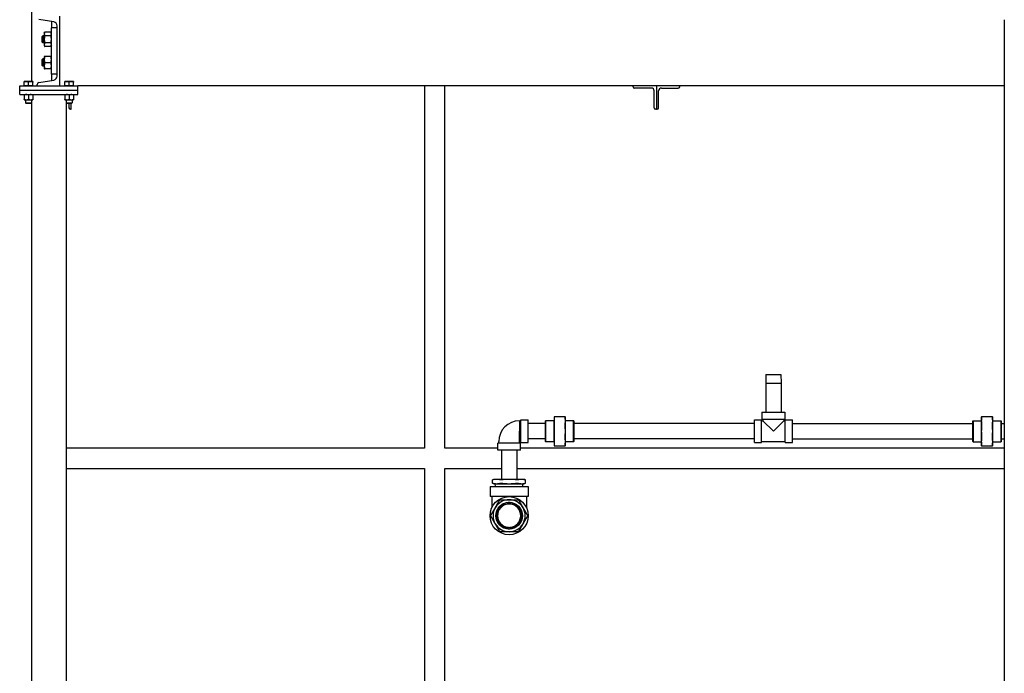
# Model space of a CAD drawing. Header units: inches. Extents: x 24 to 1128, y -69 to 748.
# Tile 546 of 656: x 899 to 984, y 218 to 275. Entities that reach past the tile are written whole.
import ezdxf

# ---------------------------------------------------------------- set-up
doc = ezdxf.new("R2010")
doc.units = ezdxf.units.IN
doc.header["$LTSCALE"] = 32
doc.header["$MEASUREMENT"] = 0
doc.layers.add('Visible (ANSI)', color=7, linetype='Continuous', lineweight=30)

msp = doc.modelspace()

# ---------------------------------------------------------------- linework, layer by layer
at = {"layer": 'Visible (ANSI)'}
for p, q in [((900.03453, 339.23367), (900.03453, 269.22267)), ((902.45453, 274.85867), (902.45453, 268.85867)), ((901.96814, 274.35257), (900.67773, 274.56851)), ((901.78453, 273.85867), (901.78453, 274.38329)), ((902.25453, 269.70307), (902.25453, 274.01427)), ((983.57953, 274.54801), (983.57953, 163.10867)), ((900.95453, 273.1154), (901.00861, 273.17117)), ((900.95453, 272.60194), (900.95453, 273.1154)), ((901.00861, 273.17117), (901.00861, 272.54617)), ((901.14553, 273.17117), (901.00861, 273.17117)), ((901.14553, 273.38967), (901.18384, 273.47182)), ((901.14553, 273.38967), (901.14553, 273.31853)), ((901.14553, 273.31853), (901.14553, 272.85867)), ((901.71623, 273.47182), (901.18384, 273.47182)), ((901.71623, 273.16524), (901.18384, 273.16524)), ((901.75453, 273.38967), (901.71623, 273.47182)), ((901.75453, 269.85867), (901.75453, 273.85867)), ((902.25453, 273.85867), (901.75453, 273.85867)), ((900.95453, 272.60194), (901.00861, 272.54617)), ((901.14553, 272.54617), (901.00861, 272.54617)), ((901.14553, 272.85867), (901.14553, 272.39881)), ((901.14553, 272.39881), (901.14553, 272.32767)), ((901.14553, 272.32767), (901.18384, 272.24552)), ((901.71623, 272.5521), (901.18384, 272.5521)), ((901.71623, 272.24552), (901.18384, 272.24552)), ((901.75453, 272.32767), (901.71623, 272.24552)), ((901.14553, 271.38967), (901.14563, 271.38987)), ((901.14553, 271.38967), (901.14553, 271.38946)), ((901.14553, 271.38946), (901.14553, 271.11129)), ((901.71623, 271.39798), (901.18384, 271.39798)), ((901.75453, 271.38967), (901.75444, 271.38987)), ((900.95453, 271.1154), (901.00861, 271.17117)), ((900.95453, 270.60194), (900.95453, 271.1154)), ((900.95453, 270.60194), (901.00861, 270.54617)), ((901.00861, 271.17117), (901.00861, 270.54617)), ((901.14553, 271.17117), (901.00861, 271.17117)), ((901.14553, 270.54617), (901.00861, 270.54617)), ((901.14553, 271.11129), (901.14553, 270.58049)), ((901.14553, 270.58049), (901.14553, 270.32767)), ((901.71623, 271.38095), (901.18384, 271.38095)), ((901.71623, 270.84163), (901.18384, 270.84163)), ((901.14553, 270.32767), (901.14563, 270.32746)), ((901.71623, 270.31936), (901.18384, 270.31936)), ((901.75453, 270.32767), (901.75444, 270.32746)), ((902.25453, 269.85867), (901.75453, 269.85867)), ((901.78453, 269.33405), (901.78453, 269.85867)), ((899.03453, 268.85867), (904.03453, 268.85867)), ((899.03453, 268.48367), (899.03453, 268.85867)), ((899.59703, 269.22267), (899.40953, 269.22267)), ((899.40953, 268.85867), (899.40953, 269.18918)), ((899.59703, 268.85867), (899.40953, 268.85867)), ((899.40953, 268.85867), (899.40953, 268.85867)), ((899.97203, 269.22267), (899.59703, 269.22267)), ((899.78453, 268.85867), (899.59703, 268.85867)), ((899.78453, 268.85867), (899.78453, 269.18918)), ((899.97203, 268.85867), (899.78453, 268.85867)), ((900.15953, 269.22267), (899.97203, 269.22267)), ((900.15953, 268.85867), (899.97203, 268.85867)), ((900.15953, 268.85867), (900.15953, 269.18918)), ((900.15953, 268.85867), (900.15953, 268.85867)), ((900.53453, 268.85867), (900.53453, 268.97968)), ((900.67773, 269.14883), (901.96814, 269.36477)), ((902.45453, 268.97968), (902.45453, 268.85867)), ((903.09703, 269.22267), (902.90953, 269.22267)), ((902.90953, 268.85867), (902.90953, 269.18918)), ((903.09703, 268.85867), (902.90953, 268.85867)), ((902.90953, 268.85867), (902.90953, 268.85867)), ((903.47203, 269.22267), (903.09703, 269.22267)), ((903.28453, 268.85867), (903.09703, 268.85867)), ((903.28453, 268.85867), (903.28453, 269.18918)), ((903.47203, 268.85867), (903.28453, 268.85867)), ((903.65953, 269.22267), (903.47203, 269.22267)), ((903.65953, 268.85867), (903.47203, 268.85867)), ((903.65953, 268.85867), (903.65953, 269.18918)), ((903.65953, 268.85867), (903.65953, 268.85867)), ((983.57953, 268.85867), (904.03453, 268.85867)), ((904.03453, 268.48367), (904.03453, 268.85867)), ((933.78453, 268.85867), (933.78453, 237.73367)), ((935.53453, 237.73367), (935.53453, 268.85867)), ((951.70453, 268.79067), (951.70453, 268.85867)), ((953.70453, 268.85867), (953.70453, 266.85867)), ((953.70453, 268.85867), (953.70453, 266.85867)), ((955.70453, 268.79067), (955.70453, 268.85867)), ((899.03453, 268.48367), (904.03453, 268.48367)), ((899.03453, 268.48367), (904.03453, 268.48367)), ((899.03453, 268.10867), (899.03453, 268.48367)), ((899.03453, 268.10867), (904.03453, 268.10867)), ((899.40953, 268.07518), (899.40953, 267.70416)), ((899.78453, 268.07518), (899.78453, 267.70416)), ((900.15953, 268.07518), (900.15953, 267.70416)), ((902.90953, 268.07518), (902.90953, 267.70416)), ((903.28453, 268.07518), (903.28453, 267.70416)), ((903.65953, 268.07518), (903.65953, 267.70416)), ((904.03453, 268.10867), (904.03453, 268.48367)), ((953.26653, 268.67067), (951.82453, 268.67067)), ((953.51653, 266.97867), (953.51653, 268.42067)), ((953.89253, 266.97867), (953.89253, 268.42067)), ((954.14253, 268.67067), (955.58453, 268.67067)), ((899.40953, 267.67067), (899.59703, 267.67067)), ((899.53453, 267.67067), (899.53453, 267.40444)), ((899.53453, 267.40444), (900.03453, 267.40444)), ((899.58172, 267.35867), (899.53453, 267.40444)), ((899.98734, 267.35867), (899.58172, 267.35867)), ((899.59703, 267.67067), (899.97203, 267.67067)), ((899.97203, 267.67067), (900.15953, 267.67067)), ((899.98734, 267.35867), (900.03453, 267.40444)), ((900.03453, 267.67067), (900.03453, 267.40444)), ((900.03453, 267.40444), (900.03453, 164.10867)), ((902.90953, 267.67067), (903.09703, 267.67067)), ((903.03453, 267.67067), (903.03453, 267.40444)), ((903.03453, 267.40444), (903.03453, 164.10867)), ((903.03453, 267.40444), (903.53453, 267.40444)), ((903.08172, 267.35867), (903.03453, 267.40444)), ((903.48734, 267.35867), (903.08172, 267.35867)), ((903.09703, 267.67067), (903.47203, 267.67067)), ((903.26653, 267.35867), (903.26653, 266.97867)), ((903.45453, 266.85867), (903.45453, 267.35867)), ((903.47203, 267.67067), (903.65953, 267.67067)), ((903.48734, 267.35867), (903.53453, 267.40444)), ((903.53453, 267.67067), (903.53453, 267.40444)), ((903.38653, 266.85867), (903.45453, 266.85867)), ((953.70453, 266.85867), (953.63653, 266.85867)), ((953.70453, 266.85867), (953.77253, 266.85867)), ((963.11045, 244.06632), (963.09081, 243.31632)), ((963.11045, 244.06632), (964.38617, 244.06632)), ((964.38617, 244.06632), (964.40581, 243.31632)), ((963.09081, 243.31632), (964.40581, 243.31632)), ((963.09081, 243.31632), (963.09081, 240.81632)), ((964.40581, 243.31632), (964.40581, 240.81632)), ((942.07081, 238.21132), (942.07081, 240.16132)), ((942.07081, 240.16132), (942.69081, 240.16132)), ((942.69081, 238.21132), (942.69081, 240.16132)), ((944.91519, 240.43632), (944.91519, 240.07021)), ((945.87156, 240.43632), (944.93382, 240.43632)), ((945.89019, 240.07021), (945.89019, 240.43632)), ((962.11831, 238.21132), (962.11831, 240.16132)), ((962.11831, 240.16132), (962.73831, 240.16132)), ((962.73831, 238.21132), (962.73831, 240.16132)), ((962.77331, 240.81632), (964.72331, 240.81632)), ((962.77331, 240.81632), (962.77331, 240.19632)), ((964.72331, 240.19632), (962.77331, 240.19632)), ((962.85831, 240.19632), (962.85831, 240.07632)), ((964.63831, 240.19632), (964.63831, 240.07632)), ((964.72331, 240.81632), (964.72331, 240.19632)), ((964.75831, 238.21132), (964.75831, 240.16132)), ((964.75831, 240.16132), (965.37831, 240.16132)), ((965.37831, 238.21132), (965.37831, 240.16132)), ((981.60643, 240.43632), (981.60643, 240.07021)), ((982.5628, 240.43632), (981.62506, 240.43632)), ((982.58143, 240.07021), (982.58143, 240.43632)), ((941.94426, 240.08132), (941.94504, 239.18882)), ((941.94427, 240.07632), (942.07081, 240.07632)), ((944.17519, 239.84382), (942.69081, 239.84382)), ((944.17519, 240.0707), (944.19082, 240.08632)), ((944.17519, 238.30195), (944.17519, 240.0707)), ((944.19082, 240.08632), (944.19082, 238.28632)), ((944.90019, 240.08632), (944.19082, 240.08632)), ((944.90019, 240.08632), (944.91519, 240.10132)), ((944.90019, 240.08632), (944.90019, 238.28632)), ((944.91519, 240.07021), (944.91519, 239.18632)), ((946.59807, 240.08632), (945.89019, 240.08632)), ((945.89019, 239.18632), (945.89019, 240.07021)), ((946.59807, 238.28632), (946.59807, 240.08632)), ((946.61369, 240.0707), (946.59807, 240.08632)), ((946.61369, 240.0707), (946.61369, 238.30195)), ((962.11831, 239.84382), (946.61369, 239.84382)), ((962.73831, 240.07632), (962.85831, 240.07632)), ((962.85831, 240.07632), (963.74831, 239.18632)), ((963.74831, 239.18632), (964.63831, 240.07632)), ((964.63831, 240.07632), (964.75831, 240.07632)), ((965.37831, 239.84382), (980.88293, 239.84382)), ((980.88293, 240.0707), (980.89856, 240.08632)), ((980.88293, 238.30195), (980.88293, 240.0707)), ((980.89856, 240.08632), (980.89856, 238.28632)), ((980.89856, 240.08632), (981.60643, 240.08632)), ((981.60643, 240.07021), (981.60643, 239.18632)), ((982.59643, 240.08632), (982.58143, 240.10132)), ((982.58143, 239.18632), (982.58143, 240.07021)), ((982.59643, 238.28632), (982.59643, 240.08632)), ((982.59643, 240.08632), (983.30581, 240.08632)), ((983.30581, 238.28632), (983.30581, 240.08632)), ((983.32143, 240.0707), (983.30581, 240.08632)), ((983.32143, 240.0707), (983.32143, 238.30195)), ((983.32143, 239.84382), (983.57953, 239.84382)), ((941.94081, 238.30632), (941.94081, 239.18882)), ((944.17519, 238.52882), (942.69081, 238.52882)), ((944.91519, 239.18632), (944.91519, 238.30244)), ((945.89019, 238.30244), (945.89019, 239.18632)), ((962.11831, 238.52882), (946.61369, 238.52882)), ((965.37831, 238.52882), (980.88293, 238.52882)), ((981.60643, 239.18632), (981.60643, 238.30244)), ((982.58143, 238.30244), (982.58143, 239.18632)), ((983.32143, 238.52882), (983.57953, 238.52882)), ((933.78453, 237.73367), (903.03453, 237.73367)), ((940.08581, 237.73367), (935.53453, 237.73367)), ((942.03581, 238.17632), (940.08581, 238.17632)), ((940.08581, 237.55632), (940.08581, 238.17632)), ((940.17081, 238.17632), (940.17081, 238.30632)), ((941.95081, 238.29632), (941.94081, 238.30632)), ((941.95081, 238.29632), (942.07081, 238.29632)), ((941.95081, 238.17632), (941.95081, 238.29632)), ((942.03581, 237.55632), (942.03581, 238.17632)), ((983.57953, 237.73367), (942.03581, 237.73367)), ((942.07081, 238.21132), (942.69081, 238.21132)), ((944.17519, 238.30195), (944.19082, 238.28632)), ((944.90019, 238.28632), (944.19082, 238.28632)), ((944.90019, 238.28632), (944.91519, 238.27132)), ((944.91519, 238.30244), (944.91519, 237.93632)), ((944.93382, 237.93632), (945.87156, 237.93632)), ((945.89019, 237.93632), (945.89019, 238.30244)), ((946.59807, 238.28632), (945.89019, 238.28632)), ((946.61369, 238.30195), (946.59807, 238.28632)), ((962.11831, 238.21132), (962.73831, 238.21132)), ((962.73831, 238.29632), (964.75831, 238.29632)), ((964.75831, 238.21132), (965.37831, 238.21132)), ((980.88293, 238.30195), (980.89856, 238.28632)), ((980.89856, 238.28632), (981.60643, 238.28632)), ((981.60643, 238.30244), (981.60643, 237.93632)), ((981.62506, 237.93632), (982.5628, 237.93632)), ((982.58143, 237.93632), (982.58143, 238.30244)), ((982.59643, 238.28632), (982.58143, 238.27132)), ((982.59643, 238.28632), (983.30581, 238.28632)), ((983.32143, 238.30195), (983.30581, 238.28632)), ((942.03581, 237.55632), (940.08581, 237.55632)), ((940.40331, 237.55632), (940.40331, 235.05632)), ((941.71831, 237.55632), (941.71831, 235.05632)), ((903.03453, 235.98367), (933.78453, 235.98367)), ((933.78453, 235.98367), (933.78453, 176.36817)), ((935.53453, 235.98367), (940.40331, 235.98367)), ((935.53453, 176.36817), (935.53453, 235.98367)), ((941.71831, 235.98367), (983.57953, 235.98367)), ((939.81081, 235.05632), (939.64644, 235.01228)), ((939.97828, 235.05632), (939.81081, 235.05632)), ((941.06081, 235.05632), (939.97828, 235.05632)), ((942.14334, 235.05632), (941.06081, 235.05632)), ((942.31081, 235.05632), (942.14334, 235.05632)), ((942.31081, 235.05632), (942.47518, 235.01228)), ((939.42081, 234.43132), (942.70081, 234.43132)), ((939.42081, 234.43132), (939.42081, 233.59132)), ((939.64644, 234.72537), (939.64644, 235.01228)), ((939.81081, 234.68132), (939.64644, 234.72537)), ((939.81081, 234.68132), (939.97828, 234.68132)), ((939.88423, 234.43132), (939.87331, 234.68132)), ((939.97828, 234.68132), (941.06081, 234.68132)), ((941.06081, 234.68132), (942.14334, 234.68132)), ((942.14334, 234.68132), (942.31081, 234.68132)), ((942.2374, 234.43132), (942.24831, 234.68132)), ((942.31081, 234.68132), (942.47518, 234.72537)), ((942.47518, 234.72537), (942.47518, 235.01228)), ((942.70081, 234.43132), (942.70081, 233.59132)), ((942.70081, 233.59132), (939.42081, 233.59132)), ((939.58081, 233.59132), (939.58081, 232.63786)), ((942.54081, 233.59132), (942.54081, 232.63786)), ((940.96706, 232.94261), (940.96706, 233.03673)), ((941.15456, 233.03673), (941.15456, 232.94261)), ((940.96706, 230.82592), (940.96706, 230.92003)), ((941.15456, 230.92003), (941.15456, 230.82592))]:
    msp.add_line(p, q, dxfattribs=at)
for radius in [1.64, 1.14583]:
    msp.add_circle((941.06081, 231.93132), radius, dxfattribs=at)
for centre, radius, start, end in [((901.91153, 274.01427), 0.343, 0, 80.5), ((901.91153, 269.70307), 0.343, 279.5, 0), ((900.70603, 268.97968), 0.1715, 99.5, 180), ((951.82453, 268.79067), 0.12, 180, 270), ((953.26653, 268.42067), 0.25, 0, 90), ((954.14253, 268.42067), 0.25, 90, 180), ((955.58453, 268.79067), 0.12, 270, 0), ((903.38653, 266.97867), 0.12, 180, 270), ((953.63653, 266.97867), 0.12, 180, 270), ((953.77253, 266.97867), 0.12, 270, 0), ((941.94581, 238.30632), 1.775, 90.05, 180), ((941.06081, 231.93132), 1.375, 150, 210), ((941.06081, 231.93132), 1.375, 90, 150), ((941.06081, 231.93132), 1.125, 94.7801918, 265.2198082), ((941.06081, 231.93132), 1.10937, 94.8476785, 265.1523215), ((941.06081, 231.93132), 1.01562, 95.2963809, 264.7036191), ((941.06081, 231.93132), 1, 95.379379, 264.620621), ((941.06081, 231.93132), 1.125, 85.2198082, 94.7801918), ((941.06081, 231.93132), 1, 84.620621, 95.379379), ((941.06081, 231.93132), 1.375, 30, 90), ((941.06081, 231.93132), 1.125, 274.7801918, 85.2198082), ((941.06081, 231.93132), 1.10937, 274.8476785, 85.1523215), ((941.06081, 231.93132), 1.01562, 275.2963809, 84.7036191), ((941.06081, 231.93132), 1, 275.379379, 84.620621), ((941.06081, 231.93132), 1.375, 330, 30), ((941.06081, 231.93132), 1.375, 210, 270), ((941.06081, 231.93132), 1, 264.620621, 275.379379), ((941.06081, 231.93132), 1.125, 265.2198082, 274.7801918), ((941.06081, 231.93132), 1.375, 270, 330)]:
    msp.add_arc(centre, radius, start, end, dxfattribs=at)
for points, weights in [([(901.18384, 273.47182), (901.14553, 273.38967), (901.14553, 273.31853)], [1, 1.0379548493, 1]), ([(901.14553, 273.31853), (901.14553, 273.24739), (901.18384, 273.16524)], [1, 1.0379548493, 1]), ([(901.18384, 273.16524), (901.14553, 273.00095), (901.14553, 272.85867)], [1, 1.0379548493, 1]), ([(901.75453, 273.31853), (901.75453, 273.38967), (901.71623, 273.47182)], [1, 1.0379548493, 1]), ([(901.71623, 273.16524), (901.75453, 273.24739), (901.75453, 273.31853)], [1, 1.0379548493, 1]), ([(901.75453, 272.85867), (901.75453, 273.00095), (901.71623, 273.16524)], [1, 1.0379548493, 1]), ([(901.14553, 272.85867), (901.14553, 272.71639), (901.18384, 272.5521)], [1, 1.0379548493, 1]), ([(901.18384, 272.5521), (901.14553, 272.46995), (901.14553, 272.39881)], [1, 1.0379548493, 1]), ([(901.14553, 272.39881), (901.14553, 272.32767), (901.18384, 272.24552)], [1, 1.0379548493, 1]), ([(901.71623, 272.5521), (901.75453, 272.71639), (901.75453, 272.85867)], [1, 1.0379548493, 1]), ([(901.75453, 272.39881), (901.75453, 272.46995), (901.71623, 272.5521)], [1, 1.0379548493, 1]), ([(901.71623, 272.24552), (901.75453, 272.32767), (901.75453, 272.39881)], [1, 1.0379548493, 1]), ([(901.18384, 271.39798), (901.14553, 271.39342), (901.14553, 271.38946)], [1, 1.0379548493, 1]), ([(901.14553, 271.38946), (901.14553, 271.38551), (901.18384, 271.38095)], [1, 1.0379548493, 1]), ([(901.75453, 271.38946), (901.75453, 271.39342), (901.71623, 271.39798)], [1, 1.0379548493, 1]), ([(901.71623, 271.38095), (901.75453, 271.38551), (901.75453, 271.38946)], [1, 1.0379548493, 1]), ([(901.18384, 271.38095), (901.14553, 271.23644), (901.14553, 271.11129)], [1, 1.0379548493, 1]), ([(901.14553, 271.11129), (901.14553, 270.98614), (901.18384, 270.84163)], [1, 1.0379548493, 1]), ([(901.18384, 270.84163), (901.14553, 270.70169), (901.14553, 270.58049)], [1, 1.0379548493, 1]), ([(901.14553, 270.58049), (901.14553, 270.4593), (901.18384, 270.31936)], [1, 1.0379548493, 1]), ([(901.75453, 271.11129), (901.75453, 271.23644), (901.71623, 271.38095)], [1, 1.0379548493, 1]), ([(901.71623, 270.84163), (901.75453, 270.98614), (901.75453, 271.11129)], [1, 1.0379548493, 1]), ([(901.75453, 270.58049), (901.75453, 270.70169), (901.71623, 270.84163)], [1, 1.0379548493, 1]), ([(901.71623, 270.31936), (901.75453, 270.4593), (901.75453, 270.58049)], [1, 1.0379548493, 1]), ([(901.18384, 270.31936), (901.14738, 270.3237), (901.14563, 270.32746)], [1, 1.03605488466, 1.00360971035]), ([(901.75444, 270.32746), (901.75268, 270.3237), (901.71623, 270.31936)], [1.00360971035, 1.03605488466, 1]), ([(899.40953, 269.18918), (899.40953, 269.22267), (899.40953, 269.22267)], [1, 1.0379548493, 1]), ([(899.59703, 269.22267), (899.51001, 269.22267), (899.40953, 269.18918)], [1, 1.0379548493, 1]), ([(899.78453, 269.18918), (899.68405, 269.22267), (899.59703, 269.22267)], [1, 1.0379548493, 1]), ([(899.97203, 269.22267), (899.88501, 269.22267), (899.78453, 269.18918)], [1, 1.0379548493, 1]), ([(900.15953, 269.18918), (900.05905, 269.22267), (899.97203, 269.22267)], [1, 1.0379548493, 1]), ([(900.15953, 269.22267), (900.15953, 269.22267), (900.15953, 269.18918)], [1, 1.0379548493, 1]), ([(902.90953, 269.18918), (902.90953, 269.22267), (902.90953, 269.22267)], [1, 1.0379548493, 1]), ([(903.09703, 269.22267), (903.01001, 269.22267), (902.90953, 269.18918)], [1, 1.0379548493, 1]), ([(903.28453, 269.18918), (903.18405, 269.22267), (903.09703, 269.22267)], [1, 1.0379548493, 1]), ([(903.47203, 269.22267), (903.38501, 269.22267), (903.28453, 269.18918)], [1, 1.0379548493, 1]), ([(903.65953, 269.18918), (903.55905, 269.22267), (903.47203, 269.22267)], [1, 1.0379548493, 1]), ([(903.65953, 269.22267), (903.65953, 269.22267), (903.65953, 269.18918)], [1, 1.0379548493, 1]), ([(899.40953, 268.07518), (899.40953, 268.10867), (899.40953, 268.10867)], [1, 1.0379548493, 1]), ([(899.59703, 268.10867), (899.51001, 268.10867), (899.40953, 268.07518)], [1, 1.0379548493, 1]), ([(899.78453, 268.07518), (899.68405, 268.10867), (899.59703, 268.10867)], [1, 1.0379548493, 1]), ([(899.97203, 268.10867), (899.88501, 268.10867), (899.78453, 268.07518)], [1, 1.0379548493, 1]), ([(900.15953, 268.07518), (900.05905, 268.10867), (899.97203, 268.10867)], [1, 1.0379548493, 1]), ([(900.15953, 268.10867), (900.15953, 268.10867), (900.15953, 268.07518)], [1, 1.0379548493, 1]), ([(902.90953, 268.07518), (902.90953, 268.10867), (902.90953, 268.10867)], [1, 1.0379548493, 1]), ([(903.09703, 268.10867), (903.01001, 268.10867), (902.90953, 268.07518)], [1, 1.0379548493, 1]), ([(903.28453, 268.07518), (903.18405, 268.10867), (903.09703, 268.10867)], [1, 1.0379548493, 1]), ([(903.47203, 268.10867), (903.38501, 268.10867), (903.28453, 268.07518)], [1, 1.0379548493, 1]), ([(903.65953, 268.07518), (903.55905, 268.10867), (903.47203, 268.10867)], [1, 1.0379548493, 1]), ([(903.65953, 268.10867), (903.65953, 268.10867), (903.65953, 268.07518)], [1, 1.0379548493, 1]), ([(899.40953, 267.70416), (899.51001, 267.67067), (899.59703, 267.67067)], [1, 1.0379548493, 1]), ([(899.40953, 267.67067), (899.40953, 267.67067), (899.40953, 267.70416)], [1, 1.0379548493, 1]), ([(899.59703, 267.67067), (899.68405, 267.67067), (899.78453, 267.70416)], [1, 1.0379548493, 1]), ([(899.78453, 267.70416), (899.88501, 267.67067), (899.97203, 267.67067)], [1, 1.0379548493, 1]), ([(899.97203, 267.67067), (900.05905, 267.67067), (900.15953, 267.70416)], [1, 1.0379548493, 1]), ([(900.15953, 267.70416), (900.15953, 267.67067), (900.15953, 267.67067)], [1, 1.0379548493, 1]), ([(902.90953, 267.70416), (903.01001, 267.67067), (903.09703, 267.67067)], [1, 1.0379548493, 1]), ([(902.90953, 267.67067), (902.90953, 267.67067), (902.90953, 267.70416)], [1, 1.0379548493, 1]), ([(903.09703, 267.67067), (903.18405, 267.67067), (903.28453, 267.70416)], [1, 1.0379548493, 1]), ([(903.28453, 267.70416), (903.38501, 267.67067), (903.47203, 267.67067)], [1, 1.0379548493, 1]), ([(903.47203, 267.67067), (903.55905, 267.67067), (903.65953, 267.70416)], [1, 1.0379548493, 1]), ([(903.65953, 267.70416), (903.65953, 267.67067), (903.65953, 267.67067)], [1, 1.0379548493, 1]), ([(944.91519, 240.43632), (944.91519, 240.43632), (944.93382, 240.43632)], [1, 1.05512060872, 1.07707509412]), ([(944.93382, 240.39971), (944.91519, 240.2296), (944.91519, 240.07021)], [1.07707509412, 1.05512060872, 1]), ([(945.87156, 240.43632), (945.89019, 240.43632), (945.89019, 240.43632)], [1.07707509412, 1.05512060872, 1]), ([(945.89019, 240.07021), (945.89019, 240.2296), (945.87156, 240.39971)], [1, 1.05512060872, 1.07707509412]), ([(981.60643, 240.43632), (981.60643, 240.43632), (981.62506, 240.43632)], [1, 1.05512060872, 1.07707509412]), ([(981.62506, 240.39971), (981.60643, 240.2296), (981.60643, 240.07021)], [1.07707509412, 1.05512060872, 1]), ([(982.5628, 240.43632), (982.58143, 240.43632), (982.58143, 240.43632)], [1.07707509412, 1.05512060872, 1]), ([(982.58143, 240.07021), (982.58143, 240.2296), (982.5628, 240.39971)], [1, 1.05512060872, 1.07707509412]), ([(944.91519, 240.07021), (944.91519, 239.91081), (944.93382, 239.7407)], [1, 1.05512060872, 1.07707509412]), ([(944.93382, 239.65231), (944.91519, 239.41174), (944.91519, 239.18632)], [1.07707509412, 1.05512060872, 1]), ([(945.87156, 239.7407), (945.89019, 239.91081), (945.89019, 240.07021)], [1.07707509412, 1.05512060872, 1]), ([(945.89019, 239.18632), (945.89019, 239.41174), (945.87156, 239.65231)], [1, 1.05512060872, 1.07707509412]), ([(981.60643, 240.07021), (981.60643, 239.91081), (981.62506, 239.7407)], [1, 1.05512060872, 1.07707509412]), ([(981.62506, 239.65231), (981.60643, 239.41174), (981.60643, 239.18632)], [1.07707509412, 1.05512060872, 1]), ([(982.5628, 239.7407), (982.58143, 239.91081), (982.58143, 240.07021)], [1.07707509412, 1.05512060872, 1]), ([(982.58143, 239.18632), (982.58143, 239.41174), (982.5628, 239.65231)], [1, 1.05512060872, 1.07707509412]), ([(944.91519, 239.18632), (944.91519, 238.9609), (944.93382, 238.72033)], [1, 1.05512060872, 1.07707509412]), ([(944.93382, 238.63194), (944.91519, 238.46183), (944.91519, 238.30244)], [1.07707509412, 1.05512060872, 1]), ([(945.87156, 238.72033), (945.89019, 238.9609), (945.89019, 239.18632)], [1.07707509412, 1.05512060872, 1]), ([(945.89019, 238.30244), (945.89019, 238.46183), (945.87156, 238.63194)], [1, 1.05512060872, 1.07707509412]), ([(981.60643, 239.18632), (981.60643, 238.9609), (981.62506, 238.72033)], [1, 1.05512060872, 1.07707509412]), ([(981.62506, 238.63194), (981.60643, 238.46183), (981.60643, 238.30244)], [1.07707509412, 1.05512060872, 1]), ([(982.5628, 238.72033), (982.58143, 238.9609), (982.58143, 239.18632)], [1.07707509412, 1.05512060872, 1]), ([(982.58143, 238.30244), (982.58143, 238.46183), (982.5628, 238.63194)], [1, 1.05512060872, 1.07707509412]), ([(944.93382, 237.93632), (944.91519, 237.93632), (944.91519, 237.93632)], [1.07707509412, 1.05512060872, 1]), ([(944.91519, 238.30244), (944.91519, 238.14304), (944.93382, 237.97293)], [1, 1.05512060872, 1.07707509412]), ([(945.87156, 237.97293), (945.89019, 238.14304), (945.89019, 238.30244)], [1.07707509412, 1.05512060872, 1]), ([(945.89019, 237.93632), (945.89019, 237.93632), (945.87156, 237.93632)], [1, 1.05512060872, 1.07707509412]), ([(981.62506, 237.93632), (981.60643, 237.93632), (981.60643, 237.93632)], [1.07707509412, 1.05512060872, 1]), ([(981.60643, 238.30244), (981.60643, 238.14304), (981.62506, 237.97293)], [1, 1.05512060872, 1.07707509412]), ([(982.5628, 237.97293), (982.58143, 238.14304), (982.58143, 238.30244)], [1.07707509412, 1.05512060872, 1]), ([(982.58143, 237.93632), (982.58143, 237.93632), (982.5628, 237.93632)], [1, 1.05512060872, 1.07707509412]), ([(939.97828, 235.05632), (939.83319, 235.05632), (939.67156, 235.01816)], [1, 1.0796639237, 1.10285189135]), ([(940.285, 235.01816), (940.12337, 235.05632), (939.97828, 235.05632)], [1.10285189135, 1.0796639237, 1]), ([(941.06081, 235.05632), (940.77063, 235.05632), (940.44738, 235.01816)], [1, 1.0796639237, 1.10285189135]), ([(941.67425, 235.01816), (941.351, 235.05632), (941.06081, 235.05632)], [1.10285189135, 1.0796639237, 1]), ([(942.14334, 235.05632), (941.99825, 235.05632), (941.83663, 235.01816)], [1, 1.0796639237, 1.10285189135]), ([(942.45006, 235.01816), (942.28844, 235.05632), (942.14334, 235.05632)], [1.10285189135, 1.0796639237, 1]), ([(939.67156, 234.71948), (939.83319, 234.68132), (939.97828, 234.68132)], [1.10285189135, 1.0796639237, 1]), ([(939.97828, 234.68132), (940.12337, 234.68132), (940.285, 234.71948)], [1, 1.0796639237, 1.10285189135]), ([(940.44738, 234.71948), (940.77063, 234.68132), (941.06081, 234.68132)], [1.10285189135, 1.0796639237, 1]), ([(941.06081, 234.68132), (941.351, 234.68132), (941.67425, 234.71948)], [1, 1.0796639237, 1.10285189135]), ([(941.83663, 234.71948), (941.99825, 234.68132), (942.14334, 234.68132)], [1.10285189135, 1.0796639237, 1]), ([(942.14334, 234.68132), (942.28844, 234.68132), (942.45006, 234.71948)], [1, 1.0796639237, 1.10285189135]), ([(939.50918, 231.99382), (939.70057, 232.32531), (939.87003, 232.61882)], [1.0414979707, 1.05302826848, 1]), ([(939.87003, 232.61882), (940.03949, 232.91234), (940.23087, 233.24382)], [1, 1.05302826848, 1.0414979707]), ([(940.33912, 233.30632), (940.72189, 233.30632), (941.06081, 233.30632)], [1.0414979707, 1.05302826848, 1]), ([(940.96706, 233.03673), (940.96706, 233.04451), (940.96706, 233.05241)], [1, 1.00004890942, 1.00004856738]), ([(940.96706, 232.92692), (940.96706, 232.9347), (940.96706, 232.94261)], [1.00006158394, 1.00006110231, 1]), ([(941.06081, 233.30632), (941.39973, 233.30632), (941.7825, 233.30632)], [1, 1.05302826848, 1.0414979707]), ([(941.15456, 233.05241), (941.15456, 233.04451), (941.15456, 233.03673)], [1.00004856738, 1.00004890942, 1]), ([(941.15456, 232.94261), (941.15456, 232.9347), (941.15456, 232.92692)], [1, 1.00006110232, 1.00006158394]), ([(941.89075, 233.24382), (942.08214, 232.91234), (942.2516, 232.61882)], [1.0414979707, 1.05302826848, 1]), ([(942.2516, 232.61882), (942.42106, 232.32531), (942.61244, 231.99382)], [1, 1.05302826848, 1.0414979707]), ([(939.87003, 231.24382), (939.70057, 231.53734), (939.50918, 231.86882)], [1, 1.05302826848, 1.0414979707]), ([(942.61244, 231.86882), (942.42106, 231.53734), (942.2516, 231.24382)], [1.0414979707, 1.05302826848, 1]), ([(940.23087, 230.61882), (940.03949, 230.95031), (939.87003, 231.24382)], [1.0414979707, 1.05302826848, 1]), ([(940.96706, 230.92003), (940.96706, 230.92794), (940.96706, 230.93573)], [1, 1.00006110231, 1.00006158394]), ([(940.96706, 230.81024), (940.96706, 230.81813), (940.96706, 230.82592)], [1.00004856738, 1.00004890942, 1]), ([(941.15456, 230.93573), (941.15456, 230.92794), (941.15456, 230.92003)], [1.00006158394, 1.00006110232, 1]), ([(941.15456, 230.82592), (941.15456, 230.81813), (941.15456, 230.81024)], [1, 1.00004890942, 1.00004856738]), ([(942.2516, 231.24382), (942.08214, 230.95031), (941.89075, 230.61882)], [1, 1.05302826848, 1.0414979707]), ([(941.06081, 230.55632), (940.72189, 230.55632), (940.33912, 230.55632)], [1, 1.05302826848, 1.0414979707]), ([(941.7825, 230.55632), (941.39973, 230.55632), (941.06081, 230.55632)], [1.0414979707, 1.05302826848, 1])]:
    msp.add_rational_spline(points, weights, degree=2, dxfattribs=at)
for points, knots in [([(944.93382, 240.43632), (944.93511, 240.43632), (944.93574, 240.43285), (944.93574, 240.42076), (944.93511, 240.41146), (944.93382, 240.39971)], [1.299728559, 1.299728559, 1.299728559, 1.299728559, 1.420078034, 1.420078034, 1.540427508, 1.540427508, 1.540427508, 1.540427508]), ([(945.87156, 240.39971), (945.87028, 240.41146), (945.86964, 240.42076), (945.86964, 240.43285), (945.87028, 240.43632), (945.87156, 240.43632)], [0.397039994, 0.397039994, 0.397039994, 0.397039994, 0.517389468, 0.517389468, 0.637738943, 0.637738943, 0.637738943, 0.637738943]), ([(981.62506, 240.43632), (981.62635, 240.43632), (981.62698, 240.43285), (981.62698, 240.42076), (981.62635, 240.41146), (981.62506, 240.39971)], [0.397039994, 0.397039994, 0.397039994, 0.397039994, 0.517389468, 0.517389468, 0.637738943, 0.637738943, 0.637738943, 0.637738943]), ([(982.5628, 240.39971), (982.56152, 240.41146), (982.56088, 240.42076), (982.56088, 240.43285), (982.56152, 240.43632), (982.5628, 240.43632)], [1.299728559, 1.299728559, 1.299728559, 1.299728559, 1.420078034, 1.420078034, 1.540427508, 1.540427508, 1.540427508, 1.540427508]), ([(944.93382, 239.7407), (944.93511, 239.72895), (944.93574, 239.71474), (944.93574, 239.68556), (944.93511, 239.66893), (944.93382, 239.65231)], [0.397039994, 0.397039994, 0.397039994, 0.397039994, 0.517389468, 0.517389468, 0.637738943, 0.637738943, 0.637738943, 0.637738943]), ([(945.87156, 239.65231), (945.87028, 239.66893), (945.86964, 239.68556), (945.86964, 239.71474), (945.87028, 239.72895), (945.87156, 239.7407)], [1.299728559, 1.299728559, 1.299728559, 1.299728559, 1.420078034, 1.420078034, 1.540427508, 1.540427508, 1.540427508, 1.540427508]), ([(981.62506, 239.7407), (981.62635, 239.72895), (981.62698, 239.71474), (981.62698, 239.68556), (981.62635, 239.66893), (981.62506, 239.65231)], [0.397039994, 0.397039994, 0.397039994, 0.397039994, 0.517389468, 0.517389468, 0.637738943, 0.637738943, 0.637738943, 0.637738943]), ([(982.5628, 239.65231), (982.56152, 239.66893), (982.56088, 239.68556), (982.56088, 239.71474), (982.56152, 239.72895), (982.5628, 239.7407)], [1.299728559, 1.299728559, 1.299728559, 1.299728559, 1.420078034, 1.420078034, 1.540427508, 1.540427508, 1.540427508, 1.540427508]), ([(944.93382, 238.72033), (944.93511, 238.70371), (944.93574, 238.68709), (944.93574, 238.65791), (944.93511, 238.6437), (944.93382, 238.63194)], [1.299728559, 1.299728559, 1.299728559, 1.299728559, 1.420078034, 1.420078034, 1.540427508, 1.540427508, 1.540427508, 1.540427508]), ([(945.87156, 238.63194), (945.87028, 238.6437), (945.86964, 238.65791), (945.86964, 238.68709), (945.87028, 238.70371), (945.87156, 238.72033)], [0.397039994, 0.397039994, 0.397039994, 0.397039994, 0.517389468, 0.517389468, 0.637738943, 0.637738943, 0.637738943, 0.637738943]), ([(981.62506, 238.72033), (981.62635, 238.70371), (981.62698, 238.68709), (981.62698, 238.65791), (981.62635, 238.6437), (981.62506, 238.63194)], [0.397039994, 0.397039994, 0.397039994, 0.397039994, 0.517389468, 0.517389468, 0.637738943, 0.637738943, 0.637738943, 0.637738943]), ([(982.5628, 238.63194), (982.56152, 238.6437), (982.56088, 238.65791), (982.56088, 238.68709), (982.56152, 238.70371), (982.5628, 238.72033)], [1.299728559, 1.299728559, 1.299728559, 1.299728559, 1.420078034, 1.420078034, 1.540427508, 1.540427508, 1.540427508, 1.540427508]), ([(944.93382, 237.97293), (944.93511, 237.96118), (944.93574, 237.95188), (944.93574, 237.93979), (944.93511, 237.93632), (944.93382, 237.93632)], [1.299728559, 1.299728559, 1.299728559, 1.299728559, 1.420078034, 1.420078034, 1.540427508, 1.540427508, 1.540427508, 1.540427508]), ([(945.87156, 237.93632), (945.87028, 237.93632), (945.86964, 237.93979), (945.86964, 237.95188), (945.87028, 237.96118), (945.87156, 237.97293)], [0.397039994, 0.397039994, 0.397039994, 0.397039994, 0.517389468, 0.517389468, 0.637738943, 0.637738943, 0.637738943, 0.637738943]), ([(981.62506, 237.97293), (981.62635, 237.96118), (981.62698, 237.95188), (981.62698, 237.93979), (981.62635, 237.93632), (981.62506, 237.93632)], [0.397039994, 0.397039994, 0.397039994, 0.397039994, 0.517389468, 0.517389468, 0.637738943, 0.637738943, 0.637738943, 0.637738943]), ([(982.5628, 237.93632), (982.56152, 237.93632), (982.56088, 237.93979), (982.56088, 237.95188), (982.56152, 237.96118), (982.5628, 237.97293)], [1.299728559, 1.299728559, 1.299728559, 1.299728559, 1.420078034, 1.420078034, 1.540427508, 1.540427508, 1.540427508, 1.540427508]), ([(939.67156, 235.01816), (939.66873, 235.0175), (939.66611, 235.01688), (939.65224, 235.01362), (939.64644, 235.01228), (939.64644, 235.01228)], [1.877642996, 1.877642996, 1.877642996, 1.877642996, 1.919001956, 1.919001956, 2.118233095, 2.118233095, 2.118233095, 2.118233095]), ([(939.64644, 234.72537), (939.64644, 234.72537), (939.65224, 234.72403), (939.66611, 234.72077), (939.66873, 234.72015), (939.67156, 234.71948)], [0.804958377, 0.804958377, 0.804958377, 0.804958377, 1.004189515, 1.004189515, 1.045548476, 1.045548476, 1.045548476, 1.045548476]), ([(940.44738, 235.01816), (940.44171, 235.0175), (940.43603, 235.01688), (940.40308, 235.01362), (940.37627, 235.01228), (940.33099, 235.01228), (940.30997, 235.01362), (940.2909, 235.01688), (940.28783, 235.0175), (940.285, 235.01816)], [1.877642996, 1.877642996, 1.877642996, 1.877642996, 1.919001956, 1.919001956, 2.118233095, 2.118233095, 2.317464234, 2.317464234, 2.358823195, 2.358823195, 2.358823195, 2.358823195]), ([(940.285, 234.71948), (940.28783, 234.72015), (940.2909, 234.72077), (940.30997, 234.72403), (940.33099, 234.72537), (940.37627, 234.72537), (940.40308, 234.72403), (940.43603, 234.72077), (940.44171, 234.72015), (940.44738, 234.71948)], [0.564368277, 0.564368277, 0.564368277, 0.564368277, 0.605727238, 0.605727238, 0.804958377, 0.804958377, 1.004189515, 1.004189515, 1.045548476, 1.045548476, 1.045548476, 1.045548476]), ([(941.83663, 235.01816), (941.83379, 235.0175), (941.83073, 235.01688), (941.81166, 235.01362), (941.79064, 235.01228), (941.74535, 235.01228), (941.71854, 235.01362), (941.6856, 235.01688), (941.67992, 235.0175), (941.67425, 235.01816)], [1.877642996, 1.877642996, 1.877642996, 1.877642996, 1.919001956, 1.919001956, 2.118233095, 2.118233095, 2.317464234, 2.317464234, 2.358823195, 2.358823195, 2.358823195, 2.358823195]), ([(941.67425, 234.71948), (941.67992, 234.72015), (941.6856, 234.72077), (941.71854, 234.72403), (941.74535, 234.72537), (941.79064, 234.72537), (941.81166, 234.72403), (941.83073, 234.72077), (941.83379, 234.72015), (941.83663, 234.71948)], [0.564368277, 0.564368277, 0.564368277, 0.564368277, 0.605727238, 0.605727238, 0.804958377, 0.804958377, 1.004189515, 1.004189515, 1.045548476, 1.045548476, 1.045548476, 1.045548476]), ([(942.47518, 235.01228), (942.47518, 235.01228), (942.46939, 235.01362), (942.45551, 235.01688), (942.4529, 235.0175), (942.45006, 235.01816)], [2.118233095, 2.118233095, 2.118233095, 2.118233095, 2.317464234, 2.317464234, 2.358823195, 2.358823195, 2.358823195, 2.358823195]), ([(942.45006, 234.71948), (942.4529, 234.72015), (942.45551, 234.72077), (942.46939, 234.72403), (942.47518, 234.72537), (942.47518, 234.72537)], [0.564368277, 0.564368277, 0.564368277, 0.564368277, 0.605727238, 0.605727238, 0.804958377, 0.804958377, 0.804958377, 0.804958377]), ([(940.23087, 233.24382), (940.23311, 233.24769), (940.23556, 233.25146), (940.24858, 233.26927), (940.26214, 233.28121), (940.29111, 233.29794), (940.30823, 233.30371), (940.33017, 233.30608), (940.33466, 233.30632), (940.33912, 233.30632)], [-0.674907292, -0.674907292, -0.674907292, -0.674907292, -0.642348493, -0.642348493, -0.514911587, -0.514911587, -0.387474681, -0.387474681, -0.354915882, -0.354915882, -0.354915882, -0.354915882]), ([(941.7825, 233.30632), (941.78697, 233.30632), (941.79146, 233.30608), (941.81339, 233.30371), (941.83052, 233.29794), (941.85948, 233.28121), (941.87305, 233.26927), (941.88607, 233.25146), (941.88852, 233.24769), (941.89075, 233.24382)], [-0.674907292, -0.674907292, -0.674907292, -0.674907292, -0.642348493, -0.642348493, -0.514911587, -0.514911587, -0.387474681, -0.387474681, -0.354915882, -0.354915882, -0.354915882, -0.354915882]), ([(939.50918, 231.86882), (939.50695, 231.87269), (939.50491, 231.8767), (939.496, 231.89688), (939.49244, 231.9146), (939.49244, 231.94805), (939.496, 231.96576), (939.50491, 231.98595), (939.50695, 231.98995), (939.50918, 231.99382)], [-0.674907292, -0.674907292, -0.674907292, -0.674907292, -0.642348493, -0.642348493, -0.514911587, -0.514911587, -0.387474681, -0.387474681, -0.354915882, -0.354915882, -0.354915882, -0.354915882]), ([(942.61244, 231.99382), (942.61468, 231.98995), (942.61671, 231.98595), (942.62563, 231.96576), (942.62919, 231.94805), (942.62919, 231.9146), (942.62563, 231.89688), (942.61671, 231.8767), (942.61468, 231.87269), (942.61244, 231.86882)], [-0.674907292, -0.674907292, -0.674907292, -0.674907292, -0.642348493, -0.642348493, -0.514911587, -0.514911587, -0.387474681, -0.387474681, -0.354915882, -0.354915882, -0.354915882, -0.354915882]), ([(940.33912, 230.55632), (940.33466, 230.55632), (940.33017, 230.55656), (940.30823, 230.55893), (940.29111, 230.56471), (940.26214, 230.58143), (940.24858, 230.59337), (940.23556, 230.61119), (940.23311, 230.61495), (940.23087, 230.61882)], [-0.674907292, -0.674907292, -0.674907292, -0.674907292, -0.642348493, -0.642348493, -0.514911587, -0.514911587, -0.387474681, -0.387474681, -0.354915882, -0.354915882, -0.354915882, -0.354915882]), ([(941.89075, 230.61882), (941.88852, 230.61495), (941.88607, 230.61119), (941.87305, 230.59337), (941.85948, 230.58143), (941.83052, 230.56471), (941.81339, 230.55893), (941.79146, 230.55656), (941.78697, 230.55632), (941.7825, 230.55632)], [-0.674907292, -0.674907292, -0.674907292, -0.674907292, -0.642348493, -0.642348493, -0.514911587, -0.514911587, -0.387474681, -0.387474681, -0.354915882, -0.354915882, -0.354915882, -0.354915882])]:
    msp.add_open_spline(points, degree=3, knots=knots, dxfattribs=at)

doc.saveas('drawing.dxf')
